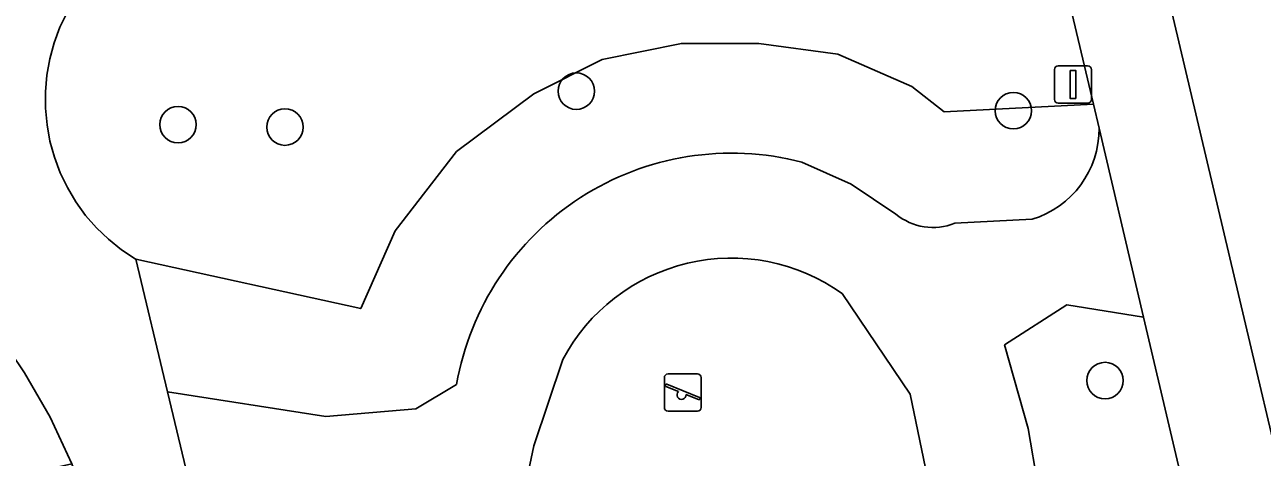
# Model space of a CAD drawing. Extents: x 158031 to 159244, y 380104 to 381214.
# Drawn here: x 158590.76 to 158623.97, y 380869.04 to 380880.63 of the extents above; entities that cross this region are included whole.
import ezdxf

# ---------------------------------------------------------------- set-up
doc = ezdxf.new("R2010")
doc.units = 0
for name, color, linetype in [('IMGEO_Boom', 7, 'Continuous'), ('IMGEO_Groenvoorziening', 7, 'Continuous'), ('IMGEO_Lichtmast', 7, 'Continuous'), ('IMGEO_Parkeervlak_open', 7, 'Continuous'), ('IMGEO_Rijbaan_lokaal_open', 7, 'Continuous'), ('IMGEO_Speelvoorziening', 7, 'Continuous'), ('IMGEO_Terreindeel_zand', 7, 'Continuous'), ('IMGEO_Voetpad_open', 7, 'Continuous')]:
    doc.layers.add(name, color=color, linetype=linetype)

msp = doc.modelspace()

# ---------------------------------------------------------------- linework, layer by layer
at = {"layer": 'IMGEO_Boom'}
for centre in [(158605.563, 380878.854), (158617.293, 380878.329), (158594.875, 380877.958), (158597.744, 380877.89), (158619.752, 380871.096)]:
    msp.add_circle(centre, 0.489, dxfattribs=at)
at = {"layer": 'IMGEO_Groenvoorziening'}
for points in [[(158606.259, 380879.701), (158608.384, 380880.136), (158610.46, 380880.136), (158612.585, 380879.846), (158614.565, 380878.976), (158615.436, 380878.301), (158619.439, 380878.508), (158618.212, 380883.713), (158617.961, 380884.242)], [(158591.9, 380880.966), (158591.708, 380880.565), (158591.553, 380880.148), (158591.436, 380879.719), (158591.358, 380879.281), (158591.318, 380878.838), (158591.319, 380878.394), (158591.36, 380877.951), (158591.439, 380877.513), (158591.558, 380877.084), (158591.714, 380876.668), (158591.907, 380876.267), (158592.135, 380875.885), (158592.397, 380875.525), (158592.689, 380875.19), (158593.01, 380874.882), (158593.357, 380874.604), (158593.728, 380874.359), (158593.741, 380874.351), (158599.779, 380873.025), (158600.707, 380875.11), (158602.348, 380877.236), (158604.425, 380878.783), (158606.259, 380879.701)], [(158614.565, 380878.976), (158612.585, 380879.846), (158610.46, 380880.136), (158608.384, 380880.136), (158606.259, 380879.701), (158604.425, 380878.783), (158602.348, 380877.236), (158600.707, 380875.11), (158599.779, 380873.025), (158593.741, 380874.351), (158594.592, 380870.793), (158598.843, 380870.134), (158601.257, 380870.341), (158602.351, 380870.993)], [(158619.591, 380877.865), (158619.439, 380878.508), (158615.436, 380878.301), (158614.565, 380878.976)], [(158611.616, 380876.953), (158612.936, 380876.365), (158614.137, 380875.56)], [(158615.723, 380875.312), (158617.793, 380875.419)], [(158624.66, 380856.358), (158620.785, 380872.799), (158618.723, 380873.13), (158617.056, 380872.057), (158617.687, 380869.81), (158618.466, 380865.255)]]:
    msp.add_lwpolyline(points, dxfattribs=at)
for centre, radius, start, end in [((158617.058, 380877.843), 2.534, 286.8747, 0.4878), ((158609.729, 380869.705), 7.489, 75.4048, 170.1), ((158615.14, 380876.776), 1.576, 230.5033, 291.7222)]:
    msp.add_arc(centre, radius, start, end, dxfattribs=at)
at = {"layer": 'IMGEO_Lichtmast'}
for p, q in [((158618.395, 380878.634), (158618.395, 380879.434)), ((158618.395, 380879.434), (158618.395, 380878.634)), ((158618.495, 380879.534), (158619.285, 380879.534)), ((158619.285, 380879.534), (158618.495, 380879.534)), ((158619.385, 380879.434), (158619.385, 380878.634)), ((158619.385, 380878.634), (158619.385, 380879.434)), ((158619.285, 380878.534), (158618.495, 380878.534)), ((158618.495, 380878.534), (158619.285, 380878.534))]:
    msp.add_line(p, q, dxfattribs=at)
msp.add_lwpolyline([(158618.815, 380879.409), (158618.965, 380879.409), (158618.965, 380878.659), (158618.815, 380878.659), (158618.815, 380879.409)], dxfattribs=at)
for centre, start, end in [((158618.495, 380879.434), 90, 180), ((158618.495, 380879.434), 90, 180), ((158619.285, 380879.434), 0, 90), ((158619.285, 380879.434), 360, 90), ((158618.495, 380878.634), 180, 270), ((158618.495, 380878.634), 180, 270), ((158619.285, 380878.634), 270, 0), ((158619.285, 380878.634), 270, 0)]:
    msp.add_arc(centre, 0.1, start, end, dxfattribs=at)
at = {"layer": 'IMGEO_Parkeervlak_open'}
msp.add_lwpolyline([(158619.862, 380888.097), (158617.324, 380887.48), (158618.212, 380883.713), (158619.439, 380878.508), (158619.591, 380877.865), (158620.785, 380872.799), (158624.66, 380856.358), (158625.609, 380852.33), (158628.171, 380852.931)], close=True, dxfattribs=at)
at = {"layer": 'IMGEO_Rijbaan_lokaal_open'}
for points in [[(158609.162, 380933.95), (158613.692, 380914.518), (158614.029, 380913.072), (158619.145, 380891.13), (158619.862, 380888.097), (158628.171, 380852.931), (158628.202, 380852.801), (158629.142, 380848.822), (158634.489, 380850.082), (158633.666, 380853.62), (158633.627, 380853.786), (158625.512, 380888.677), (158620.128, 380912.212), (158619.873, 380913.305), (158636.843, 380917.154), (158636.891, 380916.763), (158675.929, 380925.769), (158674.266, 380932.695)], [(158585.362, 380867.367), (158592.029, 380868.864), (158591.447, 380870.113), (158590.757, 380871.305)]]:
    msp.add_lwpolyline(points, dxfattribs=at)
at = {"layer": 'IMGEO_Speelvoorziening'}
for p, q in [((158607.926, 380870.374), (158607.926, 380871.174)), ((158607.926, 380871.174), (158607.926, 380870.374)), ((158608.026, 380871.274), (158608.816, 380871.274)), ((158608.816, 380871.274), (158608.026, 380871.274)), ((158608.916, 380871.174), (158608.916, 380870.374)), ((158608.916, 380870.374), (158608.916, 380871.174)), ((158608.309, 380870.802), (158607.97, 380870.939)), ((158607.995, 380870.999), (158608.871, 380870.646)), ((158608.847, 380870.586), (158608.507, 380870.723)), ((158608.816, 380870.274), (158608.026, 380870.274)), ((158608.026, 380870.274), (158608.816, 380870.274))]:
    msp.add_line(p, q, dxfattribs=at)
for centre, radius, start, end in [((158608.026, 380871.174), 0.1, 90, 180), ((158608.026, 380871.174), 0.1, 90, 180), ((158608.816, 380871.174), 0.1, 0, 90), ((158608.816, 380871.174), 0.1, 360, 90), ((158607.983, 380870.969), 0.0327, 68.078, 248.078), ((158608.388, 380870.712), 0.12, 130.9928, 5.1632), ((158608.859, 380870.616), 0.0327, 248.078, 68.078), ((158608.026, 380870.374), 0.1, 180, 270), ((158608.026, 380870.374), 0.1, 180, 270), ((158608.816, 380870.374), 0.1, 270, 0), ((158608.816, 380870.374), 0.1, 270, 0)]:
    msp.add_arc(centre, radius, start, end, dxfattribs=at)
at = {"layer": 'IMGEO_Terreindeel_zand'}
for points in [[(158616.22, 380862.537), (158614.525, 380870.733), (158612.694, 380873.432)], [(158605.198, 380871.656), (158604.427, 380869.348)]]:
    msp.add_lwpolyline(points, dxfattribs=at)
for centre, radius, start, end in [((158609.726, 380869.251), 5.127, 54.6339, 152.0244), ((158622.775, 380864.983), 18.86, 166.6195, 183.4392)]:
    msp.add_arc(centre, radius, start, end, dxfattribs=at)
at = {"layer": 'IMGEO_Voetpad_open'}
for points in [[(158592.127, 380881.349), (158575.76, 380877.756), (158576.773, 380877.909), (158578.084, 380878.001), (158579.399, 380877.975), (158580.706, 380877.832), (158581.994, 380877.573), (158583.255, 380877.2), (158584.296, 380876.792), (158585.479, 380876.211), (158586.605, 380875.527), (158587.666, 380874.744), (158588.652, 380873.871), (158589.557, 380872.912), (158590.372, 380871.877), (158590.757, 380871.305), (158591.447, 380870.113), (158592.029, 380868.864), (158592.496, 380867.568), (158592.846, 380866.236), (158598.482, 380842.295)], [(158596.12, 380864.401), (158594.592, 380870.793), (158593.741, 380874.351), (158593.728, 380874.359), (158593.357, 380874.604), (158593.01, 380874.882), (158592.689, 380875.19), (158592.397, 380875.525), (158592.135, 380875.885), (158591.907, 380876.267), (158591.714, 380876.668), (158591.558, 380877.084), (158591.439, 380877.513), (158591.36, 380877.951), (158591.319, 380878.394), (158591.318, 380878.838), (158591.358, 380879.281), (158591.436, 380879.719), (158591.553, 380880.148), (158591.708, 380880.565), (158591.9, 380880.966)], [(158618.466, 380865.255), (158617.687, 380869.81), (158617.056, 380872.057), (158618.723, 380873.13), (158620.785, 380872.799), (158619.591, 380877.865)], [(158614.137, 380875.56), (158612.936, 380876.365), (158611.616, 380876.953)], [(158617.793, 380875.419), (158615.723, 380875.312)], [(158612.694, 380873.432), (158614.525, 380870.733), (158616.22, 380862.537)], [(158604.427, 380869.348), (158605.198, 380871.656)], [(158602.351, 380870.993), (158601.257, 380870.341), (158598.843, 380870.134), (158594.592, 380870.793), (158596.12, 380864.401)]]:
    msp.add_lwpolyline(points, dxfattribs=at)
for centre, radius, start, end in [((158617.058, 380877.843), 2.534, 286.8747, 0.4878), ((158609.729, 380869.705), 7.489, 75.4048, 170.1), ((158615.14, 380876.776), 1.576, 230.5033, 291.7222), ((158609.726, 380869.251), 5.127, 54.6339, 152.0244), ((158622.775, 380864.983), 18.86, 166.6195, 183.4392)]:
    msp.add_arc(centre, radius, start, end, dxfattribs=at)

doc.saveas('drawing.dxf')
